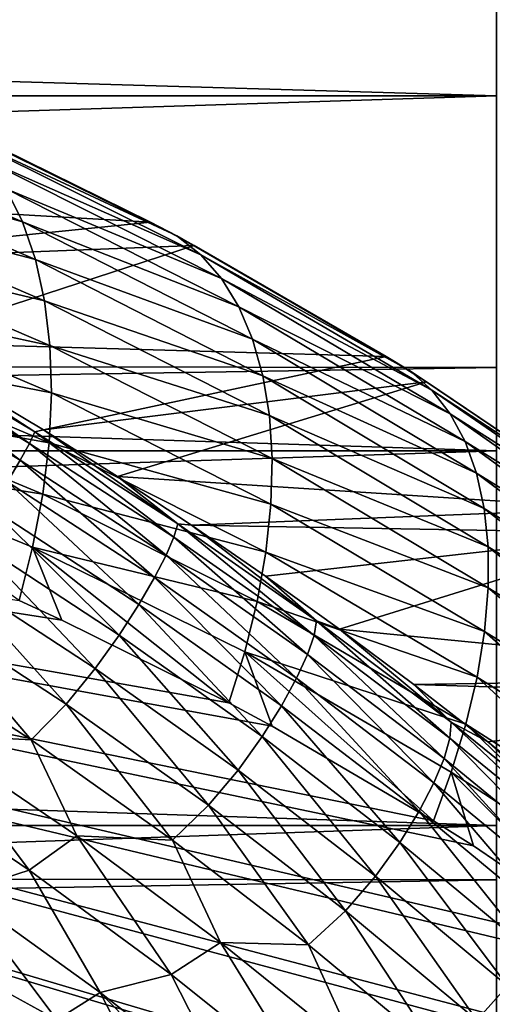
# Model space of a CAD drawing. Header units: metres. Extents: x -46 to 104, y -30 to 30.
# Tile 543 of 656: x 61.155 to 61.596, y 5.269 to 6.186. Entities that reach past the tile are written whole.
import ezdxf

# ---------------------------------------------------------------- set-up
doc = ezdxf.new("R2010")
doc.units = ezdxf.units.M
doc.layers.add('solid_26_000_502_XXX', color=7, linetype='CONTINUOUS')

msp = doc.modelspace()

# ---------------------------------------------------------------- linework, layer by layer
at = {"layer": 'solid_26_000_502_XXX'}
for points in [[(61.599998, 6.425447, 292.746094), (51.099998, 6.425433, 292.746063), (51.099998, 6.114925, 292.387726)], [(61.599998, 6.114945, 292.387756), (61.599998, 6.425447, 292.746094), (51.099998, 6.114925, 292.387726)], [(61.599998, 6.425447, 303.253906), (61.599998, 6.114945, 303.612244), (51.099998, 6.425433, 303.253937)], [(61.599998, 6.114945, 303.612244), (51.099998, 6.114925, 303.612274), (51.099998, 6.425433, 303.253937)], [(61.599998, 6.322506, 289.616913), (34.599998, 5.892387, 289.309204), (34.599998, 6.354315, 289.641022)], [(61.599998, 6.322506, 306.383087), (34.599998, 6.354315, 306.358978), (34.599998, 5.892387, 306.690796)], [(61.599998, 6.322506, 289.616913), (61.599998, 5.862143, 289.288788), (34.599998, 5.892387, 289.309204)], [(61.599998, 5.862143, 306.711212), (61.599998, 6.322506, 306.383087), (34.599998, 5.892387, 306.690796)], [(61.599998, 6.114945, 292.387756), (51.099998, 6.114925, 292.387726), (51.099998, 5.784486, 292.047729)], [(61.599998, 5.784506, 292.047729), (61.599998, 6.114945, 292.387756), (51.099998, 5.784486, 292.047729)], [(61.599998, 6.114945, 303.612244), (61.599998, 5.784506, 303.952271), (51.099998, 6.114925, 303.612274)], [(61.599998, 5.784506, 303.952271), (51.099998, 5.784486, 303.952271), (51.099998, 6.114925, 303.612274)], [(61.158089, 5.9976, 317.578461), (60.95303, 6.055681, 317.389801), (60.938454, 6.091387, 317.427826)], [(61.142712, 6.028542, 317.618591), (61.158089, 5.9976, 317.578461), (60.938454, 6.091387, 317.427826)], [(61.078468, 6.094403, 317.747375), (61.092358, 6.08834, 317.817627), (61.277493, 5.997453, 317.936951)], [(61.302052, 5.984626, 317.893219), (61.078468, 6.094403, 317.747375), (61.277493, 5.997453, 317.936951)], [(61.302052, 5.984626, 317.893219), (61.102676, 6.077217, 317.703522), (61.078468, 6.094403, 317.747375)], [(61.277493, 5.997453, 317.936951), (61.092358, 6.08834, 317.817627), (60.770378, 6.026694, 322.185303)], [(61.324211, 5.967009, 317.849884), (61.124168, 6.055181, 317.660431), (61.102676, 6.077217, 317.703522)], [(61.302052, 5.984626, 317.893219), (61.324211, 5.967009, 317.849884), (61.102676, 6.077217, 317.703522)], [(61.170128, 5.9627, 317.540497), (60.964176, 6.016106, 317.354553), (60.95303, 6.055681, 317.389801)], [(61.158089, 5.9976, 317.578461), (61.170128, 5.9627, 317.540497), (60.95303, 6.055681, 317.389801)], [(61.343498, 5.944914, 317.80719), (61.142712, 6.028542, 317.618591), (61.124168, 6.055181, 317.660431)], [(61.324211, 5.967009, 317.849884), (61.343498, 5.944914, 317.80719), (61.124168, 6.055181, 317.660431)], [(61.277493, 5.997453, 317.936951), (60.770378, 6.026694, 322.185303), (60.9049, 5.959492, 322.195862)], [(61.359707, 5.918578, 317.765656), (61.158089, 5.9976, 317.578461), (61.142712, 6.028542, 317.618591)], [(61.343498, 5.944914, 317.80719), (61.359707, 5.918578, 317.765656), (61.142712, 6.028542, 317.618591)], [(61.178699, 5.924236, 317.505096), (60.971764, 5.973127, 317.32251), (60.964176, 6.016106, 317.354553)], [(61.170128, 5.9627, 317.540497), (61.178699, 5.924236, 317.505096), (60.964176, 6.016106, 317.354553)], [(58.757309, 0, 315.625092), (58.757473, 6.007425, 315.625214), (62.234123, 0, 318.151154)], [(58.757473, 6.007425, 315.625214), (62.23415, 4.862923, 318.151184), (62.234123, 0, 318.151154)], [(58.757473, 6.007425, 315.625214), (62.085655, 5.015233, 318.043274), (62.23415, 4.862923, 318.151184)], [(58.757473, 6.007425, 315.625214), (62.074146, 5.026257, 318.034912), (62.085655, 5.015233, 318.043274)], [(58.757473, 6.007425, 315.625214), (61.926552, 5.158961, 317.927704), (62.074146, 5.026257, 318.034912)], [(58.757473, 6.007425, 315.625214), (61.903885, 5.17797, 317.911224), (61.926552, 5.158961, 317.927704)], [(58.757473, 6.007425, 315.625214), (61.757305, 5.29298, 317.804718), (61.903885, 5.17797, 317.911224)], [(58.757473, 6.007425, 315.625214), (61.725941, 5.315894, 317.781952), (61.757305, 5.29298, 317.804718)], [(58.757473, 6.007425, 315.625214), (61.57848, 5.416239, 317.674805), (61.725941, 5.315894, 317.781952)], [(58.757473, 6.007425, 315.625214), (61.541229, 5.439764, 317.647736), (61.57848, 5.416239, 317.674805)], [(58.757473, 6.007425, 315.625214), (61.390717, 5.527789, 317.538391), (61.541229, 5.439764, 317.647736)], [(58.757473, 6.007425, 315.625214), (61.350605, 5.549445, 317.509247), (61.390717, 5.527789, 317.538391)], [(58.757473, 6.007425, 315.625214), (61.194744, 5.626729, 317.395996), (61.350605, 5.549445, 317.509247)], [(58.757473, 6.007425, 315.625214), (61.154892, 5.644822, 317.367035), (61.194744, 5.626729, 317.395996)], [(61.318027, 5.975799, 317.963074), (61.277493, 5.997453, 317.936951), (60.9049, 5.959492, 322.195862)], [(61.372665, 5.888284, 317.725708), (61.170128, 5.9627, 317.540497), (61.158089, 5.9976, 317.578461)], [(61.359707, 5.918578, 317.765656), (61.372665, 5.888284, 317.725708), (61.158089, 5.9976, 317.578461)], [(61.302052, 5.984626, 317.893219), (61.277493, 5.997453, 317.936951), (61.318027, 5.975799, 317.963074)], [(61.302052, 5.984626, 317.893219), (61.318027, 5.975799, 317.963074), (61.497097, 5.872105, 318.078491)], [(61.519741, 5.858699, 318.035278), (61.302052, 5.984626, 317.893219), (61.497097, 5.872105, 318.078491)], [(61.519741, 5.858699, 318.035278), (61.324211, 5.967009, 317.849884), (61.302052, 5.984626, 317.893219)], [(61.318027, 5.975799, 317.963074), (60.9049, 5.959492, 322.195862), (61.040771, 5.885403, 322.199432)], [(61.183708, 5.882638, 317.472717), (60.975708, 5.927248, 317.294006), (60.971764, 5.973127, 317.32251)], [(61.178699, 5.924236, 317.505096), (61.183708, 5.882638, 317.472717), (60.971764, 5.973127, 317.32251)], [(61.497097, 5.872105, 318.078491), (61.318027, 5.975799, 317.963074), (61.040771, 5.885403, 322.199432)], [(61.382229, 5.854357, 317.687775), (61.178699, 5.924236, 317.505096), (61.170128, 5.9627, 317.540497)], [(61.372665, 5.888284, 317.725708), (61.382229, 5.854357, 317.687775), (61.170128, 5.9627, 317.540497)], [(61.539818, 5.840845, 317.99234), (61.343498, 5.944914, 317.80719), (61.324211, 5.967009, 317.849884)], [(61.519741, 5.858699, 318.035278), (61.539818, 5.840845, 317.99234), (61.324211, 5.967009, 317.849884)], [(61.556892, 5.81888, 317.950043), (61.359707, 5.918578, 317.765656), (61.343498, 5.944914, 317.80719)], [(61.539818, 5.840845, 317.99234), (61.556892, 5.81888, 317.950043), (61.343498, 5.944914, 317.80719)], [(61.185089, 5.838374, 317.443665), (60.975956, 5.879007, 317.269409), (60.975708, 5.927248, 317.294006)], [(61.183708, 5.882638, 317.472717), (61.185089, 5.838374, 317.443665), (60.975708, 5.927248, 317.294006)], [(61.388298, 5.81716, 317.652252), (61.183708, 5.882638, 317.472717), (61.178699, 5.924236, 317.505096)], [(61.382229, 5.854357, 317.687775), (61.388298, 5.81716, 317.652252), (61.178699, 5.924236, 317.505096)], [(61.570793, 5.793028, 317.908783), (61.372665, 5.888284, 317.725708), (61.359707, 5.918578, 317.765656)], [(61.556892, 5.81888, 317.950043), (61.570793, 5.793028, 317.908783), (61.359707, 5.918578, 317.765656)], [(61.599998, 5.862143, 289.288788), (34.599998, 5.413353, 289.003021), (34.599998, 5.892387, 289.309204)], [(61.599998, 5.862143, 306.711212), (34.599998, 5.892387, 306.690796), (34.599998, 5.413353, 306.996979)], [(61.026295, 5.873464, 322.30722), (61.164497, 5.791189, 322.303864), (61.033031, 5.883178, 322.253418)], [(61.033031, 5.883178, 322.253418), (61.169525, 5.80214, 322.250122), (61.040771, 5.885403, 322.199432)], [(61.164497, 5.791189, 322.303864), (61.169525, 5.80214, 322.250122), (61.033031, 5.883178, 322.253418)], [(61.497097, 5.872105, 318.078491), (61.040771, 5.885403, 322.199432), (61.177761, 5.804065, 322.195831)], [(61.169525, 5.80214, 322.250122), (61.177761, 5.804065, 322.195831), (61.040771, 5.885403, 322.199432)], [(61.390812, 5.777093, 317.619568), (61.185089, 5.838374, 317.443665), (61.183708, 5.882638, 317.472717)], [(61.388298, 5.81716, 317.652252), (61.390812, 5.777093, 317.619568), (61.183708, 5.882638, 317.472717)], [(61.581375, 5.763556, 317.869019), (61.382229, 5.854357, 317.687775), (61.372665, 5.888284, 317.725708)], [(61.570793, 5.793028, 317.908783), (61.581375, 5.763556, 317.869019), (61.372665, 5.888284, 317.725708)], [(61.182835, 5.791938, 317.418304), (60.972507, 5.82897, 317.248993), (60.975956, 5.879007, 317.269409)], [(61.185089, 5.838374, 317.443665), (61.182835, 5.791938, 317.418304), (60.975956, 5.879007, 317.269409)], [(61.01635, 5.858855, 322.359375), (61.155998, 5.77553, 322.355957), (61.026295, 5.873464, 322.30722)], [(61.155998, 5.77553, 322.355957), (61.164497, 5.791189, 322.303864), (61.026295, 5.873464, 322.30722)], [(61.534653, 5.848624, 318.102692), (61.497097, 5.872105, 318.078491), (61.177761, 5.804065, 322.195831)], [(61.519741, 5.858699, 318.035278), (61.497097, 5.872105, 318.078491), (61.534653, 5.848624, 318.102692)], [(61.599998, 5.862143, 289.288788), (61.599998, 5.384786, 288.985901), (34.599998, 5.413353, 289.003021)], [(61.599998, 5.384786, 307.014099), (61.599998, 5.862143, 306.711212), (34.599998, 5.413353, 306.996979)], [(61.144161, 5.75533, 322.405823), (61.155998, 5.77553, 322.355957), (61.01635, 5.858855, 322.359375)], [(61.588528, 5.730764, 317.831085), (61.388298, 5.81716, 317.652252), (61.382229, 5.854357, 317.687775)], [(61.581375, 5.763556, 317.869019), (61.588528, 5.730764, 317.831085), (61.382229, 5.854357, 317.687775)], [(61.519741, 5.858699, 318.035278), (61.534653, 5.848624, 318.102692), (61.709888, 5.730546, 318.215637)], [(61.732204, 5.715406, 318.169312), (61.519741, 5.858699, 318.035278), (61.709888, 5.730546, 318.215637)], [(61.732204, 5.715406, 318.169312), (61.539818, 5.840845, 317.99234), (61.519741, 5.858699, 318.035278)], [(61.534653, 5.848624, 318.102692), (61.177761, 5.804065, 322.195831), (61.246571, 5.76057, 322.191284)], [(61.709888, 5.730546, 318.215637), (61.534653, 5.848624, 318.102692), (61.246571, 5.76057, 322.191284)], [(61.389736, 5.734586, 317.589996), (61.182835, 5.791938, 317.418304), (61.185089, 5.838374, 317.443665)], [(61.390812, 5.777093, 317.619568), (61.389736, 5.734586, 317.589996), (61.185089, 5.838374, 317.443665)], [(61.751274, 5.695507, 318.123322), (61.556892, 5.81888, 317.950043), (61.539818, 5.840845, 317.99234)], [(61.732204, 5.715406, 318.169312), (61.751274, 5.695507, 318.123322), (61.539818, 5.840845, 317.99234)], [(61.176968, 5.743854, 317.396912), (60.965405, 5.777724, 317.233002), (60.972507, 5.82897, 317.248993)], [(61.182835, 5.791938, 317.418304), (61.176968, 5.743854, 317.396912), (60.972507, 5.82897, 317.248993)], [(61.592178, 5.69499, 317.795441), (61.390812, 5.777093, 317.619568), (61.388298, 5.81716, 317.652252)], [(61.588528, 5.730764, 317.831085), (61.592178, 5.69499, 317.795441), (61.388298, 5.81716, 317.652252)], [(61.76667, 5.671242, 318.078033), (61.570793, 5.793028, 317.908783), (61.556892, 5.81888, 317.950043)], [(61.751274, 5.695507, 318.123322), (61.76667, 5.671242, 318.078033), (61.556892, 5.81888, 317.950043)], [(61.164497, 5.791189, 322.303864), (61.299213, 5.70406, 322.293549), (61.169525, 5.80214, 322.250122)], [(61.169525, 5.80214, 322.250122), (61.302769, 5.716291, 322.23999), (61.177761, 5.804065, 322.195831)], [(61.299213, 5.70406, 322.293549), (61.302769, 5.716291, 322.23999), (61.169525, 5.80214, 322.250122)], [(61.302769, 5.716291, 322.23999), (61.246571, 5.76057, 322.191284), (61.177761, 5.804065, 322.195831)], [(61.155998, 5.77553, 322.355957), (61.291931, 5.687315, 322.34549), (61.164497, 5.791189, 322.303864)], [(61.291931, 5.687315, 322.34549), (61.299213, 5.70406, 322.293549), (61.164497, 5.791189, 322.303864)], [(61.38509, 5.690094, 317.563904), (61.176968, 5.743854, 317.396912), (61.182835, 5.791938, 317.418304)], [(61.389736, 5.734586, 317.589996), (61.38509, 5.690094, 317.563904), (61.182835, 5.791938, 317.418304)], [(61.778214, 5.642891, 318.033997), (61.581375, 5.763556, 317.869019), (61.570793, 5.793028, 317.908783)], [(61.76667, 5.671242, 318.078033), (61.778214, 5.642891, 318.033997), (61.570793, 5.793028, 317.908783)], [(61.599998, 5.784506, 292.047729), (51.099998, 5.784486, 292.047729), (51.099998, 5.435405, 291.727325)], [(61.599998, 5.435422, 291.727356), (61.599998, 5.784506, 292.047729), (51.099998, 5.435405, 291.727325)], [(61.599998, 5.784506, 303.952271), (61.599998, 5.435422, 304.272644), (51.099998, 5.784486, 303.952271)], [(61.599998, 5.435422, 304.272644), (51.099998, 5.435405, 304.272675), (51.099998, 5.784486, 303.952271)], [(61.167557, 5.694659, 317.3797), (61.154892, 5.644822, 317.367035), (60.965405, 5.777724, 317.233002)], [(61.176968, 5.743854, 317.396912), (61.167557, 5.694659, 317.3797), (60.965405, 5.777724, 317.233002)], [(61.144161, 5.75533, 322.405823), (61.281052, 5.666235, 322.395203), (61.155998, 5.77553, 322.355957)], [(61.281052, 5.666235, 322.395203), (61.291931, 5.687315, 322.34549), (61.155998, 5.77553, 322.355957)], [(61.592289, 5.6566, 317.762451), (61.389736, 5.734586, 317.589996), (61.390812, 5.777093, 317.619568)], [(61.592178, 5.69499, 317.795441), (61.592289, 5.6566, 317.762451), (61.390812, 5.777093, 317.619568)], [(61.78577, 5.61078, 317.99173), (61.588528, 5.730764, 317.831085), (61.581375, 5.763556, 317.869019)], [(61.778214, 5.642891, 318.033997), (61.78577, 5.61078, 317.99173), (61.581375, 5.763556, 317.869019)], [(61.128979, 5.730931, 322.45282), (61.266548, 5.641186, 322.442078), (61.144161, 5.75533, 322.405823)], [(61.266548, 5.641186, 322.442078), (61.281052, 5.666235, 322.395203), (61.144161, 5.75533, 322.405823)], [(61.709888, 5.730546, 318.215637), (61.246571, 5.76057, 322.191284), (61.315548, 5.715124, 322.184845)], [(61.302769, 5.716291, 322.23999), (61.315548, 5.715124, 322.184845), (61.246571, 5.76057, 322.191284)], [(61.376915, 5.644094, 317.541565), (61.167557, 5.694659, 317.3797), (61.176968, 5.743854, 317.396912)], [(61.38509, 5.690094, 317.563904), (61.376915, 5.644094, 317.541565), (61.176968, 5.743854, 317.396912)], [(61.588863, 5.615989, 317.732391), (61.38509, 5.690094, 317.563904), (61.389736, 5.734586, 317.589996)], [(61.592289, 5.6566, 317.762451), (61.588863, 5.615989, 317.732391), (61.389736, 5.734586, 317.589996)], [(61.110291, 5.702847, 322.49646), (61.248222, 5.612722, 322.485596), (61.128979, 5.730931, 322.45282)], [(61.248222, 5.612722, 322.485596), (61.266548, 5.641186, 322.442078), (61.128979, 5.730931, 322.45282)], [(61.741425, 5.707733, 318.235931), (61.709888, 5.730546, 318.215637), (61.315548, 5.715124, 322.184845)], [(61.789257, 5.575279, 317.95166), (61.592178, 5.69499, 317.795441), (61.588528, 5.730764, 317.831085)], [(61.78577, 5.61078, 317.99173), (61.789257, 5.575279, 317.95166), (61.588528, 5.730764, 317.831085)], [(61.299213, 5.70406, 322.293549), (61.430038, 5.61245, 322.276733), (61.302769, 5.716291, 322.23999)], [(61.302769, 5.716291, 322.23999), (61.432354, 5.625982, 322.223419), (61.315548, 5.715124, 322.184845)], [(61.430038, 5.61245, 322.276733), (61.432354, 5.625982, 322.223419), (61.302769, 5.716291, 322.23999)], [(61.741425, 5.707733, 318.235931), (61.315548, 5.715124, 322.184845), (61.384624, 5.667697, 322.176544)], [(61.432354, 5.625982, 322.223419), (61.384624, 5.667697, 322.176544), (61.315548, 5.715124, 322.184845)], [(61.741425, 5.707733, 318.235931), (61.384624, 5.667697, 322.176544), (61.453754, 5.618245, 322.16629)], [(61.914921, 5.572936, 318.347748), (61.741425, 5.707733, 318.235931), (61.453754, 5.618245, 322.16629)], [(61.08791, 5.671675, 322.536163), (61.225872, 5.581482, 322.525269), (61.110291, 5.702847, 322.49646)], [(61.225872, 5.581482, 322.525269), (61.248222, 5.612722, 322.485596), (61.110291, 5.702847, 322.49646)], [(61.291931, 5.687315, 322.34549), (61.423759, 5.594608, 322.32843), (61.299213, 5.70406, 322.293549)], [(61.423759, 5.594608, 322.32843), (61.430038, 5.61245, 322.276733), (61.299213, 5.70406, 322.293549)], [(61.167557, 5.694659, 317.3797), (61.194744, 5.626729, 317.395996), (61.154892, 5.644822, 317.367035)], [(61.167557, 5.694659, 317.3797), (61.350605, 5.549445, 317.509247), (61.194744, 5.626729, 317.395996)], [(61.365303, 5.59708, 317.523224), (61.350605, 5.549445, 317.509247), (61.167557, 5.694659, 317.3797)], [(61.376915, 5.644094, 317.541565), (61.365303, 5.59708, 317.523224), (61.167557, 5.694659, 317.3797)], [(61.281052, 5.666235, 322.395203), (61.413639, 5.572642, 322.377899), (61.291931, 5.687315, 322.34549)], [(61.413639, 5.572642, 322.377899), (61.423759, 5.594608, 322.32843), (61.291931, 5.687315, 322.34549)], [(61.581932, 5.573571, 317.705627), (61.376915, 5.644094, 317.541565), (61.38509, 5.690094, 317.563904)], [(61.588863, 5.615989, 317.732391), (61.581932, 5.573571, 317.705627), (61.38509, 5.690094, 317.563904)], [(61.788631, 5.536795, 317.914337), (61.592289, 5.6566, 317.762451), (61.592178, 5.69499, 317.795441)], [(61.789257, 5.575279, 317.95166), (61.788631, 5.536795, 317.914337), (61.592178, 5.69499, 317.795441)], [(61.061241, 5.638335, 322.571533), (61.198849, 5.548469, 322.56073), (61.08791, 5.671675, 322.536163)], [(61.198849, 5.548469, 322.56073), (61.225872, 5.581482, 322.525269), (61.08791, 5.671675, 322.536163)], [(61.266548, 5.641186, 322.442078), (61.399632, 5.546946, 322.424561), (61.281052, 5.666235, 322.395203)], [(61.399632, 5.546946, 322.424561), (61.413639, 5.572642, 322.377899), (61.281052, 5.666235, 322.395203)], [(61.432354, 5.625982, 322.223419), (61.453754, 5.618245, 322.16629), (61.384624, 5.667697, 322.176544)], [(61.783901, 5.495772, 317.880127), (61.588863, 5.615989, 317.732391), (61.592289, 5.6566, 317.762451)], [(61.788631, 5.536795, 317.914337), (61.783901, 5.495772, 317.880127), (61.592289, 5.6566, 317.762451)], [(61.571568, 5.529783, 317.682434), (61.365303, 5.59708, 317.523224), (61.376915, 5.644094, 317.541565)], [(61.581932, 5.573571, 317.705627), (61.571568, 5.529783, 317.682434), (61.376915, 5.644094, 317.541565)], [(61.02927, 5.604055, 322.602173), (61.16608, 5.515028, 322.591705), (61.061241, 5.638335, 322.571533)], [(61.16608, 5.515028, 322.591705), (61.198849, 5.548469, 322.56073), (61.061241, 5.638335, 322.571533)], [(61.248222, 5.612722, 322.485596), (61.381519, 5.518114, 322.467926), (61.266548, 5.641186, 322.442078)], [(61.381519, 5.518114, 322.467926), (61.399632, 5.546946, 322.424561), (61.266548, 5.641186, 322.442078)], [(61.430038, 5.61245, 322.276733), (61.556618, 5.516728, 322.253845), (61.432354, 5.625982, 322.223419)], [(61.432354, 5.625982, 322.223419), (61.557922, 5.531559, 322.200867), (61.453754, 5.618245, 322.16629)], [(61.556618, 5.516728, 322.253845), (61.557922, 5.531559, 322.200867), (61.432354, 5.625982, 322.223419)], [(61.914921, 5.572936, 318.347748), (61.453754, 5.618245, 322.16629), (61.522881, 5.56673, 322.154053)], [(61.557922, 5.531559, 322.200867), (61.522881, 5.56673, 322.154053), (61.453754, 5.618245, 322.16629)], [(61.775124, 5.452682, 317.849426), (61.581932, 5.573571, 317.705627), (61.588863, 5.615989, 317.732391)], [(61.783901, 5.495772, 317.880127), (61.775124, 5.452682, 317.849426), (61.588863, 5.615989, 317.732391)], [(61.225872, 5.581482, 322.525269), (61.359081, 5.486827, 322.507538), (61.248222, 5.612722, 322.485596)], [(61.359081, 5.486827, 322.507538), (61.381519, 5.518114, 322.467926), (61.248222, 5.612722, 322.485596)], [(61.423759, 5.594608, 322.32843), (61.551132, 5.497797, 322.305267), (61.430038, 5.61245, 322.276733)], [(61.551132, 5.497797, 322.305267), (61.556618, 5.516728, 322.253845), (61.430038, 5.61245, 322.276733)], [(61.069168, 5.520492, 322.623016), (61.16608, 5.515028, 322.591705), (61.02927, 5.604055, 322.602173)], [(61.365303, 5.59708, 317.523224), (61.390717, 5.527789, 317.538391), (61.350605, 5.549445, 317.509247)], [(61.365303, 5.59708, 317.523224), (61.541229, 5.439764, 317.647736), (61.390717, 5.527789, 317.538391)], [(61.557877, 5.485073, 317.662994), (61.541229, 5.439764, 317.647736), (61.365303, 5.59708, 317.523224)], [(61.571568, 5.529783, 317.682434), (61.557877, 5.485073, 317.662994), (61.365303, 5.59708, 317.523224)], [(61.413639, 5.572642, 322.377899), (61.541576, 5.47496, 322.354431), (61.423759, 5.594608, 322.32843)], [(61.541576, 5.47496, 322.354431), (61.551132, 5.497797, 322.305267), (61.423759, 5.594608, 322.32843)], [(61.198849, 5.548469, 322.56073), (61.331631, 5.454173, 322.54306), (61.225872, 5.581482, 322.525269)], [(61.331631, 5.454173, 322.54306), (61.359081, 5.486827, 322.507538), (61.225872, 5.581482, 322.525269)], [(61.399632, 5.546946, 322.424561), (61.527893, 5.448637, 322.400848), (61.413639, 5.572642, 322.377899)], [(61.527893, 5.448637, 322.400848), (61.541576, 5.47496, 322.354431), (61.413639, 5.572642, 322.377899)], [(61.937607, 5.554084, 318.362366), (61.914921, 5.572936, 318.347748), (61.522881, 5.56673, 322.154053)], [(61.762394, 5.40802, 317.822601), (61.571568, 5.529783, 317.682434), (61.581932, 5.573571, 317.705627)], [(61.775124, 5.452682, 317.849426), (61.762394, 5.40802, 317.822601), (61.581932, 5.573571, 317.705627)], [(61.937607, 5.554084, 318.362366), (61.522881, 5.56673, 322.154053), (61.59193, 5.513121, 322.139832)], [(61.557922, 5.531559, 322.200867), (61.59193, 5.513121, 322.139832), (61.522881, 5.56673, 322.154053)], [(61.937607, 5.554084, 318.362366), (61.59193, 5.513121, 322.139832), (61.660877, 5.457354, 322.123596)], [(61.16608, 5.515028, 322.591705), (61.298042, 5.421616, 322.57431), (61.198849, 5.548469, 322.56073)], [(61.298042, 5.421616, 322.57431), (61.331631, 5.454173, 322.54306), (61.198849, 5.548469, 322.56073)], [(61.381519, 5.518114, 322.467926), (61.509853, 5.419463, 322.444), (61.399632, 5.546946, 322.424561)], [(61.509853, 5.419463, 322.444), (61.527893, 5.448637, 322.400848), (61.399632, 5.546946, 322.424561)], [(61.556618, 5.516728, 322.253845), (61.67878, 5.417229, 322.225311), (61.557922, 5.531559, 322.200867)], [(61.557922, 5.531559, 322.200867), (61.679287, 5.433342, 322.172699), (61.59193, 5.513121, 322.139832)], [(61.67878, 5.417229, 322.225311), (61.679287, 5.433342, 322.172699), (61.557922, 5.531559, 322.200867)], [(61.745861, 5.362299, 317.799957), (61.557877, 5.485073, 317.662994), (61.571568, 5.529783, 317.682434)], [(61.762394, 5.40802, 317.822601), (61.745861, 5.362299, 317.799957), (61.571568, 5.529783, 317.682434)], [(61.026539, 5.486714, 322.643555), (61.164391, 5.393799, 322.629547), (61.069168, 5.520492, 322.623016)], [(61.069168, 5.520492, 322.623016), (61.208733, 5.425591, 322.608215), (61.16608, 5.515028, 322.591705)], [(61.164391, 5.393799, 322.629547), (61.208733, 5.425591, 322.608215), (61.069168, 5.520492, 322.623016)], [(61.208733, 5.425591, 322.608215), (61.298042, 5.421616, 322.57431), (61.16608, 5.515028, 322.591705)], [(61.359081, 5.486827, 322.507538), (61.487217, 5.388163, 322.48349), (61.381519, 5.518114, 322.467926)], [(61.487217, 5.388163, 322.48349), (61.509853, 5.419463, 322.444), (61.381519, 5.518114, 322.467926)], [(61.551132, 5.497797, 322.305267), (61.673889, 5.397232, 322.276367), (61.556618, 5.516728, 322.253845)], [(61.673889, 5.397232, 322.276367), (61.67878, 5.417229, 322.225311), (61.556618, 5.516728, 322.253845)], [(61.679287, 5.433342, 322.172699), (61.660877, 5.457354, 322.123596), (61.59193, 5.513121, 322.139832)], [(61.541576, 5.47496, 322.354431), (61.664715, 5.373552, 322.325226), (61.551132, 5.497797, 322.305267)], [(61.664715, 5.373552, 322.325226), (61.673889, 5.397232, 322.276367), (61.551132, 5.497797, 322.305267)], [(61.100487, 5.373284, 322.647339), (61.164391, 5.393799, 322.629547), (61.026539, 5.486714, 322.643555)], [(61.331631, 5.454173, 322.54306), (61.459267, 5.355908, 322.519043), (61.359081, 5.486827, 322.507538)], [(61.459267, 5.355908, 322.519043), (61.487217, 5.388163, 322.48349), (61.359081, 5.486827, 322.507538)], [(61.557877, 5.485073, 317.662994), (61.57848, 5.416239, 317.674805), (61.541229, 5.439764, 317.647736)], [(61.557877, 5.485073, 317.662994), (61.725941, 5.315894, 317.781952), (61.57848, 5.416239, 317.674805)], [(61.745861, 5.362299, 317.799957), (61.725941, 5.315894, 317.781952), (61.557877, 5.485073, 317.662994)], [(61.527893, 5.448637, 322.400848), (61.651196, 5.346635, 322.371338), (61.541576, 5.47496, 322.354431)], [(61.651196, 5.346635, 322.371338), (61.664715, 5.373552, 322.325226), (61.541576, 5.47496, 322.354431)], [(61.298042, 5.421616, 322.57431), (61.424839, 5.324284, 322.550598), (61.331631, 5.454173, 322.54306)], [(61.424839, 5.324284, 322.550598), (61.459267, 5.355908, 322.519043), (61.331631, 5.454173, 322.54306)], [(61.509853, 5.419463, 322.444), (61.633091, 5.317159, 322.414246), (61.527893, 5.448637, 322.400848)], [(61.633091, 5.317159, 322.414246), (61.651196, 5.346635, 322.371338), (61.527893, 5.448637, 322.400848)], [(61.599998, 5.435422, 291.727356), (51.099998, 5.435405, 291.727325), (51.099998, 5.068328, 291.427185)], [(61.599998, 5.06835, 291.427185), (61.599998, 5.435422, 291.727356), (51.099998, 5.068328, 291.427185)], [(61.599998, 5.435422, 304.272644), (61.599998, 5.06835, 304.572815), (51.099998, 5.435405, 304.272675)], [(61.599998, 5.06835, 304.572815), (51.099998, 5.068328, 304.572815), (51.099998, 5.435405, 304.272675)], [(61.164391, 5.393799, 322.629547), (61.29681, 5.296487, 322.608368), (61.208733, 5.425591, 322.608215)], [(61.208733, 5.425591, 322.608215), (61.342762, 5.326224, 322.586182), (61.298042, 5.421616, 322.57431)], [(61.29681, 5.296487, 322.608368), (61.342762, 5.326224, 322.586182), (61.208733, 5.425591, 322.608215)], [(61.342762, 5.326224, 322.586182), (61.424839, 5.324284, 322.550598), (61.298042, 5.421616, 322.57431)], [(61.599998, 5.384786, 288.985901), (34.599998, 4.918217, 288.723083), (34.599998, 5.413353, 289.003021)], [(61.599998, 5.384786, 307.014099), (34.599998, 5.413353, 306.996979), (34.599998, 4.918217, 307.276917)], [(61.487217, 5.388163, 322.48349), (61.610142, 5.285889, 322.453613), (61.509853, 5.419463, 322.444)], [(61.610142, 5.285889, 322.453613), (61.633091, 5.317159, 322.414246), (61.509853, 5.419463, 322.444)], [(61.100487, 5.373284, 322.647339), (61.230362, 5.279874, 322.628204), (61.164391, 5.393799, 322.629547)], [(61.230362, 5.279874, 322.628204), (61.29681, 5.296487, 322.608368), (61.164391, 5.393799, 322.629547)], [(61.599998, 5.384786, 288.985901), (61.599998, 4.891819, 288.709137), (34.599998, 4.918217, 288.723083)], [(61.599998, 4.891819, 307.290863), (61.599998, 5.384786, 307.014099), (34.599998, 4.918217, 307.276917)], [(61.459267, 5.355908, 322.519043), (61.581623, 5.254081, 322.489197), (61.487217, 5.388163, 322.48349)], [(61.581623, 5.254081, 322.489197), (61.610142, 5.285889, 322.453613), (61.487217, 5.388163, 322.48349)], [(61.100487, 5.373284, 322.647339), (61.120533, 5.292616, 322.648254), (61.190228, 5.254158, 322.637207)], [(61.100487, 5.373284, 322.647339), (61.190228, 5.254158, 322.637207), (61.230362, 5.279874, 322.628204)], [(61.424839, 5.324284, 322.550598), (61.546337, 5.223443, 322.521027), (61.459267, 5.355908, 322.519043)], [(61.546337, 5.223443, 322.521027), (61.581623, 5.254081, 322.489197), (61.459267, 5.355908, 322.519043)], [(61.29681, 5.296487, 322.608368), (61.423527, 5.195286, 322.580597), (61.342762, 5.326224, 322.586182)], [(61.342762, 5.326224, 322.586182), (61.470993, 5.222899, 322.557556), (61.424839, 5.324284, 322.550598)], [(61.423527, 5.195286, 322.580597), (61.470993, 5.222899, 322.557556), (61.342762, 5.326224, 322.586182)], [(61.470993, 5.222899, 322.557556), (61.546337, 5.223443, 322.521027), (61.424839, 5.324284, 322.550598)], [(61.230362, 5.279874, 322.628204), (61.354809, 5.182662, 322.6026), (61.29681, 5.296487, 322.608368)], [(61.354809, 5.182662, 322.6026), (61.423527, 5.195286, 322.580597), (61.29681, 5.296487, 322.608368)], [(61.190224, -5.254158, 322.637207), (61.190228, 5.254158, 322.637207), (61.120533, 5.292616, 322.648254)], [(61.120533, -5.292616, 322.648254), (61.190224, -5.254158, 322.637207), (61.120533, 5.292616, 322.648254)], [(61.581623, 5.254081, 322.489197), (61.698658, 5.149065, 322.453949), (61.610142, 5.285889, 322.453613)], [(61.230362, 5.279874, 322.628204), (61.190228, 5.254158, 322.637207), (61.265823, 5.210775, 322.622955)], [(61.230362, 5.279874, 322.628204), (61.265823, 5.210775, 322.622955), (61.341404, 5.165627, 322.606262)], [(61.230362, 5.279874, 322.628204), (61.341404, 5.165627, 322.606262), (61.354809, 5.182662, 322.6026)]]:
    msp.add_3dface(points, dxfattribs=at)

doc.saveas('drawing.dxf')
